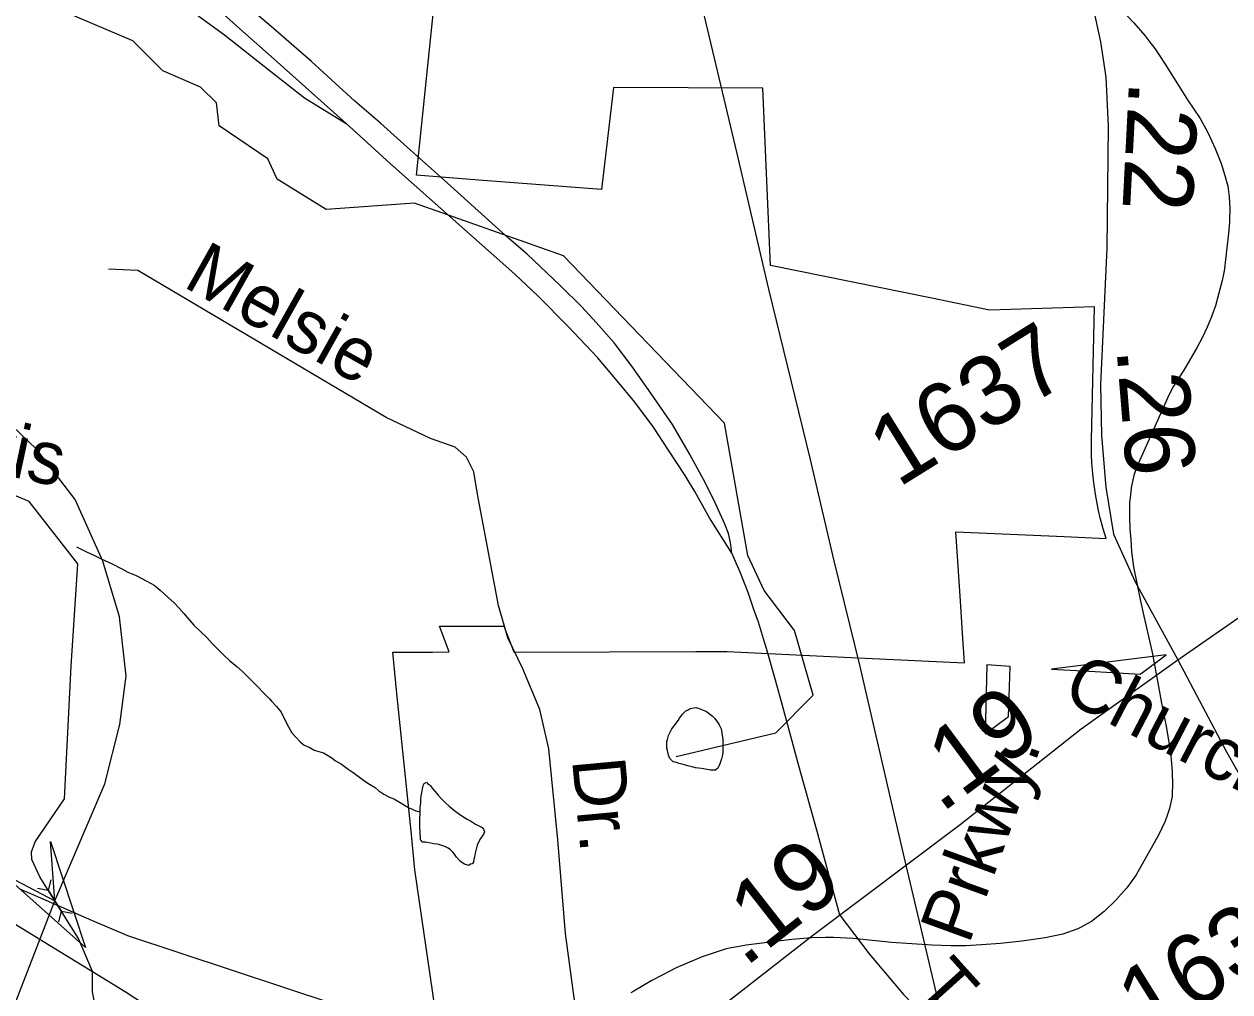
# Model space of a CAD drawing. Extents: x 2001466 to 31450019, y -30647475 to 847247.
# Drawn here: x 2042835 to 2047154, y 760652 to 764118 of the extents above; entities that cross this region are included whole.
import ezdxf

# ---------------------------------------------------------------- set-up
doc = ezdxf.new("R2010")
doc.units = 0
for name, color, linetype in [('Exist Boundary Political City Limit New Hole', 7, 'Continuous'), ('Exist Hydrographic Creek Single Shore', 7, 'Continuous'), ('Exist Hydrographic Misc Water Feature', 7, 'Continuous'), ('Exist Road Non-System Type 51', 7, 'Continuous'), ('Exist Road Non-System Type 51 Label', 7, 'Continuous'), ('Exist Road Secondary Mileage Hundredths English Label', 7, 'Continuous'), ('Exist Road Secondary Structure Culvert Attributed CELL', 7, 'Continuous'), ('Exist Road Secondary Structure Culvert CELL', 7, 'Continuous'), ('Exist Road Secondary Type 51 Attributed', 7, 'Continuous'), ('Exist Road Secondary Type 51 Label', 7, 'Continuous'), ('Exist Road Secondary Type 51 Number Label', 7, 'Continuous'), ('Exist Utilities Electrical Transmission Line', 7, 'Continuous'), ('Map Preparation Boundary City Limit Buffer Line', 7, 'Continuous'), ('Prop Road Primary Interstate Projected', 7, 'Continuous')]:
    doc.layers.add(name, color=color, linetype=linetype)

msp = doc.modelspace()

# ---------------------------------------------------------------- linework, layer by layer
at = {"layer": 'Exist Boundary Political City Limit New Hole'}
for points in [[(2046670.9, 761800), (2046832.9, 761789.8), (2046836, 761792.1), (2046925.8, 761859.8), (2046515.1, 761808.1), (2046670.9, 761800)], [(2046361.4, 761639.1), (2046366.4, 761817.1), (2046283.2, 761823.7), (2046277.2, 761576.1), (2046361.4, 761639.1)]]:
    msp.add_lwpolyline(points, dxfattribs=at)
at = {"layer": 'Exist Hydrographic Creek Single Shore'}
for points in [[(2043079.9, 760725.2), (2043028.9, 760844), (2042944.6, 760978.3), (2042890.8, 761064.9), (2042862.5, 761126.1), (2042861.4, 761154.4), (2042873.8, 761189.5), (2042979.2, 761343.4), (2043003.2, 761818.6), (2043027.2, 762185.7), (2042852.1, 762409), (2042652.2, 762491.9), (2042443.2, 762676.6), (2042176, 762783.8), (2042001.1, 762823.4), (2041926.1, 762890.6), (2041901.1, 763032.2), (2041883.2, 763347.5), (2041782.4, 763571.5), (2041738.8, 763664.8), (2041631.1, 763813.2), (2041061, 764453.7)], [(2043446.6, 759747.6), (2043273.1, 759975.7), (2043164.2, 760217.5), (2043080.1, 760652.3), (2043079.9, 760725.2)]]:
    msp.add_lwpolyline(points, dxfattribs=at)
at = {"layer": 'Exist Hydrographic Misc Water Feature'}
for p, q in [((2047153.1, 763412), (2047153.1, 763407.8)), ((2046818.2, 761071.8), (2046816.2, 761068.2)), ((2046746, 760980.6), (2046704.2, 760939.7)), ((2046616.4, 760882.3), (2046609.1, 760878.4)), ((2046332, 760825.8), (2046264.2, 760820.9)), ((2046332, 760825.8), (2046264.2, 760820.9)), ((2045018.3, 760655.4), (2045008.2, 760649.4))]:
    msp.add_line(p, q, dxfattribs=at)
for points in [[(2045170.2, 761495.4), (2045528, 761580), (2045661.1, 761715.1), (2045594, 761946.1), (2045485.2, 762089.4), (2045427.1, 762215.3), (2045343.1, 762689.5), (2044767.1, 763288.5), (2044233.1, 763476.7), (2043916.1, 763453.6), (2043741.2, 763562.2), (2043708.2, 763635.1), (2043533.1, 763753.4), (2043524, 763835.7), (2043466.2, 763892.7), (2043332.1, 763951.2), (2043224.1, 764058.4), (2042890, 764199.7), (2042635.9, 764402.6)], [(2046673.9, 764266.3), (2046690.1, 764249.2), (2046810.2, 764122.8), (2046849.2, 764077.2), (2046863.5, 764058.4)], [(2046673.9, 764266.3), (2046690.1, 764249.2), (2046810.2, 764122.8), (2046849.2, 764077.2), (2046863.5, 764058.4)], [(2046863.5, 764058.4), (2046884.8, 764030.3), (2046904.3, 764001.8)], [(2046863.5, 764058.4), (2046884.8, 764030.3), (2046904.3, 764001.8)], [(2046904.3, 764001.8), (2046920.1, 763978.5), (2046978.4, 763885.4)], [(2046904.3, 764001.8), (2046920.1, 763978.5), (2046978.4, 763885.4)], [(2046978.4, 763885.4), (2047002.1, 763847.2), (2047048.1, 763779.9)], [(2047048.1, 763779.9), (2047074.9, 763730.1), (2047101.2, 763672.6), (2047118, 763630.2)], [(2047048.1, 763779.9), (2047074.9, 763730.1), (2047101.2, 763672.6), (2047118, 763630.2)], [(2047118, 763630.2), (2047124.1, 763614.7), (2047136, 763576)], [(2047118, 763630.2), (2047124.1, 763614.7), (2047136, 763576)], [(2047136, 763576), (2047146.3, 763537.9), (2047152, 763499.5), (2047154.1, 763458.7), (2047153.1, 763412)], [(2047136, 763576), (2047146.3, 763537.9), (2047152, 763499.5), (2047154.1, 763458.7), (2047153.1, 763412)], [(2047153.1, 763407.8), (2047147.9, 763357.1), (2047138.7, 763274.7)], [(2047153.1, 763407.8), (2047147.9, 763357.1), (2047138.7, 763274.7)], [(2047138.7, 763274.7), (2047135, 763241.5), (2047132.6, 763228.9)], [(2047138.7, 763274.7), (2047135, 763241.5), (2047132.6, 763228.9)], [(2047132.6, 763228.9), (2047126.8, 763199.7), (2047114.9, 763154), (2047102, 763109), (2047095.4, 763090.2)], [(2047132.6, 763228.9), (2047126.8, 763199.7), (2047114.9, 763154), (2047102, 763109), (2047095.4, 763090.2)], [(2047095.4, 763090.2), (2047088.1, 763069.3), (2047073.1, 763032.7)], [(2047095.4, 763090.2), (2047088.1, 763069.3), (2047073.1, 763032.7)], [(2047073.1, 763032.7), (2047056.1, 762996.6), (2047036.2, 762959), (2046988.8, 762879.1), (2046951.9, 762821), (2046935.7, 762789.7)], [(2047073.1, 763032.7), (2047056.1, 762996.6), (2047036.2, 762959), (2046988.8, 762879.1), (2046951.9, 762821), (2046935.7, 762789.7)], [(2046935.7, 762789.7), (2046825.4, 762543.6), (2046816.4, 762519.2)], [(2046935.7, 762789.7), (2046825.4, 762543.6), (2046816.4, 762519.2)], [(2046816.4, 762519.2), (2046810, 762501.7), (2046806.7, 762486.4)], [(2046816.4, 762519.2), (2046810, 762501.7), (2046806.7, 762486.4)], [(2046806.7, 762486.4), (2046800.4, 762457), (2046796.5, 762420.4)], [(2046806.7, 762486.4), (2046800.4, 762457), (2046796.5, 762420.4)], [(2046796.5, 762420.4), (2046795, 762407.1), (2046794.8, 762355.6), (2046795.9, 762308.3), (2046798.7, 762273.6)], [(2046796.5, 762420.4), (2046795, 762407.1), (2046794.8, 762355.6), (2046795.9, 762308.3), (2046798.7, 762273.6)], [(2046798.7, 762273.6), (2046802.2, 762228.3), (2046809.2, 762174.5), (2046832.2, 762057.2), (2046845.9, 761998)], [(2046798.7, 762273.6), (2046802.2, 762228.3), (2046809.2, 762174.5), (2046832.2, 762057.2), (2046845.9, 761998)], [(2043022.3, 762246.5), (2043058.2, 762228.6), (2043084.2, 762216.6), (2043110.3, 762202.7), (2043150.2, 762184.8), (2043184.3, 762166.9), (2043206.4, 762154.9), (2043236.4, 762143), (2043274.3, 762123), (2043300.3, 762109.1), (2043322.5, 762091.1), (2043350.6, 762065.1), (2043370.5, 762047.2), (2043388.5, 762027.2), (2043406.6, 762007.3), (2043426.6, 761983.3), (2043442.6, 761965.3), (2043466.8, 761943.4), (2043488.8, 761921.5), (2043508.7, 761899.5), (2043530.8, 761877.5), (2043553, 761855.6), (2043570.8, 761839.6), (2043596.8, 761817.7), (2043616.9, 761799.7), (2043631.1, 761785.7), (2043653, 761763.8), (2043671.1, 761745.8), (2043693.2, 761721.8), (2043713.1, 761701.9), (2043721.1, 761693.9), (2043739.1, 761674), (2043755.3, 761654), (2043765.2, 761634), (2043781.2, 761602), (2043793.3, 761580), (2043807.4, 761564.1), (2043823.4, 761548.1), (2043837.4, 761536.2), (2043855.4, 761528.2), (2043873.5, 761518.2), (2043907.5, 761508.3), (2043937.4, 761490.3), (2043949.5, 761480.3), (2043971.5, 761468.4), (2043995.5, 761450.5), (2044009.4, 761440.5), (2044031.6, 761424.6), (2044055.5, 761406.6), (2044071.5, 761396.6), (2044091.6, 761384.7), (2044105.6, 761372.7), (2044123.6, 761360.7), (2044141.7, 761350.7), (2044161.8, 761342.8), (2044181.6, 761330.8), (2044197.8, 761320.9), (2044211.8, 761312.9), (2044237.8, 761300.9), (2044253.8, 761297)], [(2046845.9, 761998), (2046875.8, 761867.4), (2046898.2, 761745.9)], [(2046845.9, 761998), (2046875.8, 761867.4), (2046898.2, 761745.9)], [(2046898.2, 761745.9), (2046909, 761686.7), (2046914.4, 761661.2)], [(2046898.2, 761745.9), (2046909, 761686.7), (2046914.4, 761661.2)], [(2045337.3, 761514.9), (2045337.3, 761508.9), (2045335.3, 761496.9), (2045333.2, 761487), (2045327.3, 761469), (2045323.4, 761461), (2045319.3, 761452.9), (2045311.3, 761446.9), (2045305.3, 761446.9), (2045293.4, 761446.9), (2045281.3, 761448.9), (2045261.5, 761452.8), (2045239.3, 761454.8), (2045227.4, 761458.8), (2045217.4, 761460.8), (2045203.4, 761464.7), (2045195.4, 761466.7), (2045181.3, 761470.7), (2045175.3, 761472.6), (2045167.3, 761474.6), (2045159.3, 761476.6), (2045155.4, 761480.6), (2045147.2, 761488.6), (2045143.1, 761500.5), (2045141.3, 761506.5), (2045139.2, 761516.6), (2045137.2, 761524.6), (2045137.2, 761542.6), (2045137.2, 761548.6), (2045139, 761556.6), (2045143.1, 761570.6), (2045149.1, 761582.6), (2045155, 761594.6), (2045174.9, 761620.6), (2045181.1, 761628.6), (2045182.9, 761634.6), (2045187, 761638.6), (2045193, 761646.7), (2045201, 761654.7), (2045205.1, 761658.7), (2045213.1, 761662.7), (2045221.1, 761666.7), (2045227, 761668.7), (2045240.9, 761670.7), (2045253, 761666.7), (2045264.9, 761662.8), (2045279.1, 761656.8), (2045299, 761640.9), (2045309, 761630.9), (2045320.9, 761614.9), (2045325, 761609), (2045331.2, 761594.9), (2045333, 761588.9), (2045335.1, 761570.9), (2045337.1, 761556.9), (2045337.1, 761546.9), (2045337.3, 761528.9), (2045337.3, 761514.9)], [(2046914.4, 761661.2), (2046926.1, 761603.8), (2046939.8, 761516.4)], [(2046914.4, 761661.2), (2046926.1, 761603.8), (2046939.8, 761516.4)], [(2046939.8, 761516.4), (2046943.1, 761496), (2046944.1, 761484.4)], [(2046939.8, 761516.4), (2046943.1, 761496), (2046944.1, 761484.4)], [(2046944.1, 761484.4), (2046947.8, 761439.5), (2046949, 761394.7), (2046947.6, 761361)], [(2046944.1, 761484.4), (2046947.8, 761439.5), (2046949, 761394.7), (2046947.6, 761361)], [(2044253.8, 761297), (2044253.8, 761313), (2044255.7, 761329), (2044255.7, 761343), (2044257.5, 761355), (2044259.6, 761365), (2044261.6, 761379), (2044263.7, 761391), (2044267.6, 761399), (2044275.6, 761403), (2044279.7, 761399), (2044285.6, 761395), (2044289.7, 761391), (2044297.7, 761381), (2044305.7, 761371), (2044317.6, 761357.1), (2044329.7, 761343.1), (2044343.8, 761329.1), (2044357.8, 761317.2), (2044371.7, 761305.2), (2044395.7, 761287.2), (2044411.7, 761277.2), (2044421.8, 761271.3), (2044433.9, 761265.3), (2044451.9, 761253.3), (2044463.8, 761247.3), (2044475.9, 761241.4), (2044479.8, 761235.4), (2044481.8, 761231.4), (2044483.9, 761225.4), (2044481.8, 761219.4), (2044475.9, 761209.4), (2044470, 761201.4), (2044464, 761191.4), (2044458.1, 761177.4), (2044454, 761163.4), (2044450.1, 761149.4), (2044448, 761135.3), (2044446.2, 761127.3), (2044444.1, 761117.3), (2044440.2, 761111.3), (2044434.1, 761109.3), (2044428.1, 761105.3), (2044420.1, 761107.3), (2044412.1, 761109.3), (2044406.2, 761113.3), (2044398.2, 761119.2), (2044394.1, 761123.2), (2044384, 761135.2), (2044376, 761145.2), (2044370.1, 761153.2), (2044362.1, 761161.2), (2044354.1, 761167.2), (2044344, 761171.2), (2044334, 761175.1), (2044324, 761179.1), (2044313.9, 761181.1), (2044302, 761183.1), (2044292, 761185.1), (2044278, 761187.1), (2044272.1, 761189), (2044262, 761189), (2044257.9, 761193), (2044254, 761197), (2044254, 761201), (2044254, 761207), (2044253.8, 761219), (2044251.8, 761247), (2044251.8, 761265), (2044253.8, 761297)], [(2046944.7, 761340.8), (2046938, 761309.1), (2046929.3, 761284.2)], [(2046944.7, 761340.8), (2046938, 761309.1), (2046929.3, 761284.2)], [(2046947.6, 761361), (2046947.2, 761352), (2046944.7, 761340.8)], [(2046947.6, 761361), (2046947.2, 761352), (2046944.7, 761340.8)], [(2046929.3, 761284.2), (2046922.4, 761263.7), (2046910.3, 761238.8)], [(2046929.3, 761284.2), (2046922.4, 761263.7), (2046910.3, 761238.8)], [(2046910.3, 761238.8), (2046899, 761216.1), (2046818.2, 761071.8)], [(2046910.3, 761238.8), (2046899, 761216.1), (2046818.2, 761071.8)], [(2046816.2, 761068.2), (2046785.2, 761025.3), (2046746, 760980.6)], [(2046816.2, 761068.2), (2046785.2, 761025.3), (2046746, 760980.6)], [(2046704.2, 760939.7), (2046658.1, 760904.6), (2046616.4, 760882.3)], [(2046704.2, 760939.7), (2046658.1, 760904.6), (2046616.4, 760882.3)], [(2045705, 760846.9), (2045654.9, 760845.8), (2045585.2, 760839.7)], [(2045705, 760846.9), (2045654.9, 760845.8), (2045585.2, 760839.7)], [(2045805, 760844.1), (2045734.1, 760847.7), (2045705, 760846.9)], [(2045805, 760844.1), (2045734.1, 760847.7), (2045705, 760846.9)], [(2046492.2, 760845.7), (2046409.1, 760833.6), (2046332, 760825.8)], [(2046609.1, 760878.4), (2046555.1, 760859.5), (2046492.2, 760845.7)], [(2046609.1, 760878.4), (2046555.1, 760859.5), (2046492.2, 760845.7)], [(2045585.2, 760839.7), (2045421.2, 760819.7), (2045350, 760806.5), (2045264.1, 760777.4), (2045241.4, 760767.8)], [(2045585.2, 760839.7), (2045421.2, 760819.7), (2045350, 760806.5), (2045264.1, 760777.4), (2045241.4, 760767.8)], [(2046264.2, 760820.9), (2046208.4, 760817.8), (2046154.2, 760817.1), (2046087, 760819.2), (2045942, 760829.7), (2045805, 760844.1)], [(2046264.2, 760820.9), (2046208.4, 760817.8), (2046154.2, 760817.1), (2046087, 760819.2), (2045942, 760829.7), (2045805, 760844.1)], [(2045241.4, 760767.8), (2045171, 760738.1), (2045120.4, 760712.6)], [(2045241.4, 760767.8), (2045171, 760738.1), (2045120.4, 760712.6)], [(2045120.4, 760712.6), (2045083.1, 760693.6), (2045018.3, 760655.4)], [(2045120.4, 760712.6), (2045083.1, 760693.6), (2045018.3, 760655.4)]]:
    msp.add_lwpolyline(points, dxfattribs=at)
at = {"layer": 'Exist Road Non-System Type 51'}
for points in [[(2044567.6, 761920.5), (2044533.8, 762036.4), (2044502.8, 762200.2), (2044458.6, 762434.7), (2044445.3, 762514.4), (2044418.8, 762567.5), (2044379, 762602.9), (2044290.5, 762633.9), (2044131.3, 762709.1), (2043242.4, 763235.7), (2043136.3, 763240.1)], [(2044920.8, 760286.3), (2044856.4, 760416.8), (2044808.2, 760605.2), (2044774.4, 760862), (2044747, 761197), (2044714.8, 761523.1), (2044682.6, 761663.2), (2044620.7, 761809.4), (2044567.6, 761920.5)], [(2045756.5, 760927.3), (2045862.4, 760788.6), (2045984.6, 760642.4), (2046544.2, 760063.9), (2046795.1, 759810.7), (2046969.6, 759612), (2047163.8, 759354.4)]]:
    msp.add_lwpolyline(points, dxfattribs=at)
at = {"layer": 'Exist Road Secondary Structure Culvert Attributed CELL'}
msp.add_lwpolyline([(2042929.3, 761190.9), (2043054, 760810.8), (2042756, 761077.7), (2042944.6, 760978.3)], close=True, dxfattribs=at)
at = {"layer": 'Exist Road Secondary Structure Culvert CELL'}
for p, q in [((2042883, 761023.9), (2042920.3, 761016.6)), ((2042929.7, 761053.5), (2042920.3, 761016.6)), ((2042920.3, 761016.6), (2042968.9, 760940)), ((2042959.5, 760903.1), (2042968.9, 760940)), ((2043006.2, 760932.6), (2042968.9, 760940))]:
    msp.add_line(p, q, dxfattribs=at)
at = {"layer": 'Exist Road Secondary Type 51 Attributed'}
for points in [[(2046456, 765098.6), (2046510.8, 764876.4), (2046612.1, 764418.2), (2046691, 764055.1), (2046710.3, 763927.9), (2046718.3, 763752.3), (2046713.5, 763315.1), (2046691, 762827.9), (2046694.2, 762644.4), (2046710.3, 762459.2), (2046737.7, 762291.7), (2046814.9, 762120.2), (2046967.8, 761841.2)], [(2042874.6, 758665.8), (2042761.2, 759056.4), (2042687.2, 759375.2), (2042671.1, 759747.2), (2042703.3, 760220.7), (2042783.7, 760562.1), (2042944.6, 760978.3), (2043123.3, 761397.1), (2043178, 761609.7), (2043200.5, 761783.6), (2043176.4, 761995.4), (2043116.8, 762195.1), (2043017.1, 762415.7), (2042878.7, 762596), (2042589, 762873), (2042310.6, 763129.9), (2042172.2, 763292.6), (2042053.1, 763490.6), (2041834.3, 763873.9), (2041728, 764025.3), (2041583.2, 764175.9)], [(2046967.8, 761841.2), (2047490.8, 762203.9), (2047934.9, 762519.6), (2048305.1, 762773.2), (2048470, 762874.7)], [(2044920.8, 760286.3), (2045149.3, 760457), (2045659.4, 760854.8), (2046187.3, 761251.8), (2046621.8, 761594), (2046967.8, 761841.2)], [(2046967.8, 761841.2), (2047141.6, 761511.4), (2047585.7, 760728), (2047841.6, 760256.9), (2047978.4, 759978.3), (2048171.5, 759554), (2048338.9, 759204.5), (2048663.9, 758488.7), (2049079.1, 757593.3), (2049243.3, 757321.1), (2049709.9, 756590.8), (2049972.2, 756195.5), (2050258.7, 755846), (2050847.7, 755142.2), (2050974.8, 754958.7), (2051136, 754740.2), (2051362.5, 754848), (2051556.5, 754475)]]:
    msp.add_lwpolyline(points, dxfattribs=at)
at = {"layer": 'Exist Utilities Electrical Transmission Line'}
msp.add_line((2042888.7, 760842.6), (2043079.9, 760725.2), dxfattribs=at)
for points in [[(2044750.2, 766327.3), (2044781.5, 766195.2), (2044886.3, 765747.1), (2044984.2, 765349.1), (2045102, 764850.6), (2045247.6, 764243.6), (2045387.6, 763654.7), (2045501.6, 763168.4), (2045649.2, 762563.3), (2045735.7, 762195.6), (2045828, 761817.7), (2045951.1, 761285.1), (2045987.3, 761131.3)], [(2037200.7, 764212.3), (2037876.5, 763814.3), (2039032.6, 763130.7), (2040281.8, 762403.1), (2041852.9, 761478.9), (2042888.7, 760842.6)], [(2045987.3, 761131.3), (2046056, 760839), (2046188.5, 760278.2), (2046297.1, 759816), (2046454.4, 759129.3)], [(2043079.9, 760725.2), (2043200, 760651.3), (2044109.9, 760056.7), (2044227.6, 759942.3), (2044336.8, 759828)]]:
    msp.add_lwpolyline(points, dxfattribs=at)
at = {"layer": 'Map Preparation Boundary City Limit Buffer Line'}
for points in [[(2042818.5, 761021.2), (2042865.5, 761000.8), (2042893, 760988.9), (2043076.2, 760909.6), (2043204.8, 760853.7), (2044323.2, 760483.9), (2044234.5, 761089.8), (2044221.8, 761215.8), (2044170.1, 761720.5), (2044155.6, 761868.4), (2044297.9, 761869.3), (2044356.9, 761869.7), (2044322.8, 761961.6), (2044522.8, 761962.2), (2044553.4, 761962.3), (2044589, 761869.9), (2044619.9, 761869.4), (2045240.9, 761871.3), (2045353, 761871.6), (2045573.6, 761860.7), (2045822.2, 761848.8), (2046203.9, 761830.5), (2046196.8, 761936.5), (2046190.2, 762034.2), (2046184.2, 762123.1), (2046173.5, 762282.6), (2046172.6, 762295.8), (2046172.4, 762299.4), (2046560.2, 762282.9), (2046710.9, 762276.4), (2046700.1, 762311.1), (2046689.6, 762350.1), (2046683.5, 762375.9), (2046678.1, 762401.4), (2046673.4, 762427.4), (2046667.5, 762466.5), (2046664.1, 762495.3), (2046661.6, 762522.2), (2046660.1, 762546.1), (2046658.9, 762575.1), (2046658.6, 762606.1), (2046658.9, 762628.6), (2046669, 763105.3), (2046292.6, 763093.9), (2046085.9, 763136), (2045508.8, 763253.7), (2045480.9, 763888.1), (2044946.5, 763890.6), (2044903, 763526.2), (2044463.2, 763559), (2044240.2, 763576.5), (2044364.2, 764778)], [(2046670.9, 761800), (2046832.9, 761789.8), (2046836, 761792.1), (2046925.8, 761859.8), (2046515.1, 761808.1), (2046670.9, 761800)], [(2046361.4, 761639.1), (2046366.4, 761817.1), (2046283.2, 761823.7), (2046277.2, 761576.1), (2046361.4, 761639.1)]]:
    msp.add_lwpolyline(points, dxfattribs=at)
at = {"layer": 'Prop Road Primary Interstate Projected'}
for points in [[(2043987.9, 763762), (2043729.8, 763992.3), (2043616.4, 764092.7), (2043321.2, 764359), (2043109.5, 764541.9), (2042856, 764771.7), (2042697.6, 764910.1), (2042498.9, 765091.9), (2042357.8, 765215.9), (2042154.4, 765392.5), (2042091.9, 765448.8)], [(2043364.5, 764217.4), (2043552.4, 764080), (2043717.3, 763949.7), (2043839.4, 763854.1), (2043987.9, 763762)], [(2045370.3, 762223.7), (2045364.6, 762261.3), (2045358.3, 762294.4), (2045345.3, 762327.5), (2045311.4, 762401), (2045275, 762473.7), (2045239.9, 762540), (2045217.8, 762578.9), (2045157.6, 762684.2), (2045080.2, 762796.4), (2045011.8, 762893.1), (2044948.5, 762977), (2044884, 763049.2), (2044832.4, 763106), (2044754.8, 763182.5), (2044636.5, 763294.4), (2044571.1, 763349.7), (2044326.8, 763571.1), (2044218.6, 763666), (2044111.5, 763763.1), (2044019.8, 763841.5), (2043864.3, 763983.8), (2043719.4, 764109.3), (2043547.4, 764256.1)], [(2045370.3, 762223.7), (2045289.8, 762349.5), (2045236.9, 762443.9), (2045202.3, 762501.9), (2045141.1, 762596.3), (2045088.8, 762674.1), (2045022.1, 762764.1), (2044958.7, 762840.8), (2044889.1, 762924.3), (2044784, 763035.6), (2044675.8, 763143.7), (2044592.7, 763222.1), (2044146.6, 763618.1), (2044037.3, 763717.9), (2043987.9, 763762)], [(2045756.5, 760927.3), (2045674.2, 761231.6), (2045609.5, 761462), (2045551.5, 761677.4), (2045526, 761769.2), (2045494, 761881.8), (2045483.5, 761916.1), (2045465.1, 761976.1), (2045449.3, 762022.2), (2045428.5, 762082.2), (2045399.4, 762154.8), (2045370.3, 762223.7)]]:
    msp.add_lwpolyline(points, dxfattribs=at)

# ---------------------------------------------------------------- texts
at = {"layer": 'Exist Road Non-System Type 51 Label'}
for s, rotation, p in [('Melsie', 330.7146, (2043399.2, 763180.5)), ('Dr.', 275.3025, (2044797.3, 761484.1)), ('Town', 312.007, (2046019.3, 760665.6))]:
    msp.add_text(s, height=190, rotation=rotation, dxfattribs=at).set_placement(p)
at = {"layer": 'Exist Road Secondary Mileage Hundredths English Label'}
for s, rotation, p in [('.22', 267.0654, (2046793.2, 763918.6)), ('.26', 274.704, (2046747.6, 762955.7)), ('.19', 36.5524, (2046119, 761289.6)), ('.19', 38.1002, (2045416.4, 760737.6))]:
    msp.add_text(s, height=250, rotation=rotation, dxfattribs=at).set_placement(p)
at = {"layer": 'Exist Road Secondary Type 51 Label'}
for s, rotation, p in [('Davis', 347.8522, (2042337.9, 762594.1)), ('Church', 332.5142, (2046546.4, 761704.2)), ('Prkwy.', 70.0182, (2046219.1, 760819.2))]:
    msp.add_text(s, height=190, rotation=rotation, dxfattribs=at).set_placement(p)
at = {"layer": 'Exist Road Secondary Type 51 Number Label'}
for p in [(2045965.9, 762455.8), (2046856.7, 760480.8)]:
    msp.add_text('1637', height=250, rotation=31.918, dxfattribs=at).set_placement(p)

doc.saveas('drawing.dxf')
